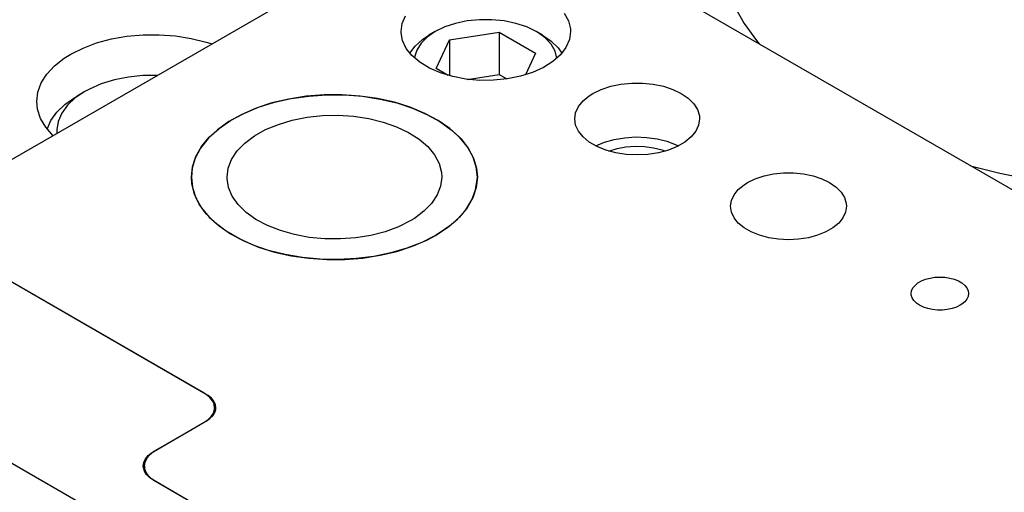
# Model space of a CAD drawing. Header units: inches. Extents: x 3 to 351, y 4 to 271.
# Tile 278 of 530: x 78.61 to 82.06, y 267.24 to 268.9. Entities that reach past the tile are written whole.
import ezdxf

# ---------------------------------------------------------------- set-up
doc = ezdxf.new("R2010")
doc.units = ezdxf.units.IN
doc.header["$LTSCALE"] = 0.5
doc.header["$MEASUREMENT"] = 0
doc.layers.add('DSS', color=7, linetype='Continuous')

msp = doc.modelspace()

# ---------------------------------------------------------------- linework, layer by layer
at = {"layer": 'DSS', "color": 9, "linetype": 'Continuous'}
for p, q in [((80.2451, 269.3638), (78.283, 268.231)), ((89.7557, 263.8729), (80.2451, 269.3638)), ((79.9522, 268.8815), (79.9641, 268.9088)), ((80.5201, 268.918), (80.5347, 268.8912)), ((80.5347, 268.8912), (80.5415, 268.8634)), ((79.9482, 268.8535), (79.9522, 268.8815)), ((79.9483, 268.8498), (79.9482, 268.8535)), ((80.542, 268.8535), (80.538, 268.8255)), ((80.5415, 268.8634), (80.542, 268.8535)), ((79.9533, 268.8218), (79.9483, 268.8498)), ((79.9662, 268.7947), (79.9533, 268.8218)), ((80.538, 268.8255), (80.5261, 268.7982)), ((79.9866, 268.7692), (79.9662, 268.7947)), ((80.5261, 268.7982), (80.5067, 268.7725)), ((80.014, 268.7459), (79.9866, 268.7692)), ((80.4802, 268.7489), (80.4474, 268.7281)), ((80.5067, 268.7725), (80.4802, 268.7489)), ((80.0475, 268.7256), (80.014, 268.7459)), ((80.0864, 268.7087), (80.0475, 268.7256)), ((80.4474, 268.7281), (80.4092, 268.7107)), ((80.1296, 268.6956), (80.0864, 268.7087)), ((80.1758, 268.6869), (80.1296, 268.6956)), ((80.224, 268.6826), (80.1758, 268.6869)), ((80.2726, 268.6829), (80.224, 268.6826)), ((80.3206, 268.6878), (80.2726, 268.6829)), ((80.3665, 268.6971), (80.3206, 268.6878)), ((80.4092, 268.7107), (80.3665, 268.6971)), ((80.6207, 268.6366), (80.6499, 268.6508)), ((80.6499, 268.6508), (80.683, 268.6618)), ((80.683, 268.6618), (80.7188, 268.6693)), ((80.7188, 268.6693), (80.7563, 268.6732)), ((80.7563, 268.6732), (80.7945, 268.6732)), ((80.7945, 268.6732), (80.832, 268.6693)), ((80.832, 268.6693), (80.8679, 268.6618)), ((80.8679, 268.6618), (80.9009, 268.6508)), ((80.9009, 268.6508), (80.9301, 268.6366)), ((79.5547, 268.6172), (79.4961, 268.6034)), ((79.5046, 268.6057), (79.5635, 268.6189)), ((79.6158, 268.6267), (79.5547, 268.6172)), ((79.5635, 268.6189), (79.6249, 268.6277)), ((79.6785, 268.6316), (79.6158, 268.6267)), ((79.6249, 268.6277), (79.6878, 268.632)), ((79.7417, 268.632), (79.6785, 268.6316)), ((79.6878, 268.632), (79.751, 268.6316)), ((79.8046, 268.6277), (79.7417, 268.632)), ((79.751, 268.6316), (79.8137, 268.6267)), ((79.866, 268.6189), (79.8046, 268.6277)), ((79.8137, 268.6267), (79.8748, 268.6172)), ((79.925, 268.6057), (79.866, 268.6189)), ((79.8748, 268.6172), (79.9334, 268.6034)), ((80.5699, 268.5905), (80.586, 268.6105)), ((80.586, 268.6105), (80.6078, 268.6285)), ((80.6078, 268.6285), (80.6207, 268.6366)), ((80.9301, 268.6366), (80.9546, 268.6198)), ((80.9546, 268.6198), (80.9737, 268.6007)), ((79.4411, 268.5854), (79.3904, 268.5635)), ((79.3975, 268.567), (79.4489, 268.5883)), ((79.4961, 268.6034), (79.4411, 268.5854)), ((79.4489, 268.5883), (79.5046, 268.6057)), ((79.9806, 268.5883), (79.925, 268.6057)), ((79.9334, 268.6034), (79.9884, 268.5854)), ((80.032, 268.567), (79.9806, 268.5883)), ((79.9884, 268.5854), (80.0391, 268.5635)), ((80.56, 268.5693), (80.5699, 268.5905)), ((80.9737, 268.6007), (80.9867, 268.58)), ((80.9867, 268.58), (80.9933, 268.5584)), ((79.3107, 268.514), (79.3512, 268.5421)), ((79.3904, 268.5635), (79.3449, 268.5382)), ((79.3512, 268.5421), (79.3975, 268.567)), ((79.5184, 268.5283), (79.5671, 268.5429)), ((79.5671, 268.5429), (79.6189, 268.5531)), ((79.6189, 268.5531), (79.6728, 268.5589)), ((79.6728, 268.5589), (79.7276, 268.5602)), ((79.7276, 268.5602), (79.7821, 268.5568)), ((79.7821, 268.5568), (79.8351, 268.5489)), ((79.8351, 268.5489), (79.8856, 268.5366)), ((80.0783, 268.5421), (80.032, 268.567)), ((80.0391, 268.5635), (80.0846, 268.5382)), ((80.1188, 268.514), (80.0783, 268.5421)), ((80.5567, 268.5473), (80.56, 268.5693)), ((80.56, 268.5254), (80.5567, 268.5473)), ((80.9942, 268.5473), (80.9908, 268.5254)), ((80.9933, 268.5584), (80.9942, 268.5473)), ((79.3052, 268.5097), (79.2722, 268.4785)), ((79.2766, 268.4833), (79.3107, 268.514)), ((79.3449, 268.5382), (79.3052, 268.5097)), ((79.4344, 268.4879), (79.4738, 268.5099)), ((79.4738, 268.5099), (79.5184, 268.5283)), ((79.8856, 268.5366), (79.9325, 268.5202)), ((79.9325, 268.5202), (79.9748, 268.5)), ((80.0846, 268.5382), (80.1243, 268.5097)), ((80.1529, 268.4833), (80.1188, 268.514)), ((80.1243, 268.5097), (80.1573, 268.4785)), ((80.5699, 268.5041), (80.56, 268.5254)), ((80.9908, 268.5254), (80.981, 268.5041)), ((79.2722, 268.4785), (79.2461, 268.4452)), ((79.2495, 268.4503), (79.2766, 268.4833)), ((79.401, 268.4628), (79.4344, 268.4879)), ((79.9748, 268.5), (80.0115, 268.4765)), ((80.0115, 268.4765), (80.0419, 268.4502)), ((80.18, 268.4503), (80.1529, 268.4833)), ((80.1573, 268.4785), (80.1834, 268.4452)), ((80.586, 268.4842), (80.5699, 268.5041)), ((80.6078, 268.4662), (80.586, 268.4842)), ((80.6614, 268.4657), (80.6955, 268.4755)), ((80.6955, 268.4755), (80.7321, 268.4817)), ((80.7321, 268.4817), (80.77, 268.4842)), ((80.77, 268.4842), (80.808, 268.4828)), ((80.808, 268.4828), (80.8451, 268.4777)), ((80.8451, 268.4777), (80.88, 268.4689)), ((80.9649, 268.4842), (80.943, 268.4662)), ((80.981, 268.5041), (80.9649, 268.4842)), ((79.2461, 268.4452), (79.2276, 268.4103)), ((79.2298, 268.4155), (79.2495, 268.4503)), ((79.3742, 268.4352), (79.401, 268.4628)), ((80.0419, 268.4502), (80.0654, 268.4216)), ((80.1997, 268.4155), (80.18, 268.4503)), ((80.1834, 268.4452), (80.2019, 268.4103)), ((80.6348, 268.4506), (80.6078, 268.4662)), ((80.6307, 268.4526), (80.6614, 268.4657)), ((80.666, 268.438), (80.6348, 268.4506)), ((80.7006, 268.4287), (80.666, 268.438)), ((80.6758, 268.4349), (80.7049, 268.4435)), ((80.7049, 268.4435), (80.7361, 268.4491)), ((80.7361, 268.4491), (80.7685, 268.4514)), ((80.7685, 268.4514), (80.8012, 268.4504)), ((80.8012, 268.4504), (80.833, 268.4462)), ((80.833, 268.4462), (80.8631, 268.4389)), ((80.8848, 268.438), (80.8502, 268.4287)), ((80.8631, 268.4389), (80.8751, 268.4349)), ((80.88, 268.4689), (80.9118, 268.4567)), ((80.916, 268.4506), (80.8848, 268.438)), ((80.9118, 268.4567), (80.9201, 268.4526)), ((80.943, 268.4662), (80.916, 268.4506)), ((79.2276, 268.4103), (79.2168, 268.3743)), ((79.2179, 268.3797), (79.2298, 268.4155)), ((79.3427, 268.3748), (79.3546, 268.4057)), ((79.3546, 268.4057), (79.3742, 268.4352)), ((80.0654, 268.4216), (80.0814, 268.3914)), ((80.2116, 268.3797), (80.1997, 268.4155)), ((80.2019, 268.4103), (80.2127, 268.3743)), ((80.7374, 268.423), (80.7006, 268.4287)), ((80.7754, 268.4211), (80.7374, 268.423)), ((80.8134, 268.423), (80.7754, 268.4211)), ((80.8502, 268.4287), (80.8134, 268.423)), ((79.2139, 268.3432), (79.2179, 268.3797)), ((79.2168, 268.3743), (79.2139, 268.3432)), ((79.3388, 268.3432), (79.3427, 268.3748)), ((80.0814, 268.3914), (80.0896, 268.3601)), ((80.2156, 268.3432), (80.2116, 268.3797)), ((80.2127, 268.3743), (80.2156, 268.3432)), ((79.2139, 268.3432), (79.2179, 268.3068)), ((79.2156, 268.3199), (79.2139, 268.3432)), ((79.3388, 268.3385), (79.3388, 268.3432)), ((79.344, 268.307), (79.3388, 268.3385)), ((80.0908, 268.3432), (80.0868, 268.3117)), ((80.0896, 268.3601), (80.0908, 268.3432)), ((80.2097, 268.2991), (80.2154, 268.3354)), ((80.2156, 268.3432), (80.2116, 268.3068)), ((80.2154, 268.3354), (80.2156, 268.3432)), ((81.1621, 268.3241), (81.1892, 268.3372)), ((81.1892, 268.3372), (81.2199, 268.3474)), ((81.2199, 268.3474), (81.2532, 268.3544)), ((81.2532, 268.3544), (81.288, 268.358)), ((81.288, 268.358), (81.3234, 268.358)), ((81.3234, 268.358), (81.3583, 268.3544)), ((81.3583, 268.3544), (81.3916, 268.3474)), ((81.3916, 268.3474), (81.4223, 268.3372)), ((81.4223, 268.3372), (81.4494, 268.3241)), ((79.2246, 268.2837), (79.2156, 268.3199)), ((79.2179, 268.3068), (79.2298, 268.2709)), ((79.3571, 268.2762), (79.344, 268.307)), ((80.0868, 268.3117), (80.0749, 268.2808)), ((80.1961, 268.2634), (80.2097, 268.2991)), ((80.2116, 268.3068), (80.1997, 268.2709)), ((81.1149, 268.2813), (81.1298, 268.2998)), ((81.1298, 268.2998), (81.1501, 268.3165)), ((81.1501, 268.3165), (81.1621, 268.3241)), ((81.4494, 268.3241), (81.4721, 268.3084)), ((81.4721, 268.3084), (81.4898, 268.2907)), ((79.2415, 268.2485), (79.2246, 268.2837)), ((79.2298, 268.2709), (79.2495, 268.2362)), ((79.3778, 268.2469), (79.3571, 268.2762)), ((80.0749, 268.2808), (80.0553, 268.2512)), ((80.1997, 268.2709), (80.18, 268.2362)), ((81.1057, 268.2615), (81.1149, 268.2813)), ((81.4898, 268.2907), (81.5019, 268.2715)), ((81.5019, 268.2715), (81.5081, 268.2514)), ((79.266, 268.2148), (79.2415, 268.2485)), ((79.2495, 268.2362), (79.2766, 268.2032)), ((79.4056, 268.2197), (79.3778, 268.2469)), ((80.0553, 268.2512), (80.0285, 268.2236)), ((80.18, 268.2362), (80.1529, 268.2032)), ((80.1748, 268.229), (80.1961, 268.2634)), ((81.1026, 268.2412), (81.1057, 268.2615)), ((81.1057, 268.2208), (81.1026, 268.2412)), ((81.5089, 268.2412), (81.5058, 268.2208)), ((81.5081, 268.2514), (81.5089, 268.2412)), ((79.2976, 268.1832), (79.266, 268.2148)), ((79.2766, 268.2032), (79.3107, 268.1724)), ((79.44, 268.195), (79.4056, 268.2197)), ((79.9951, 268.1985), (79.9806, 268.1897)), ((80.0285, 268.2236), (79.9951, 268.1985)), ((80.1107, 268.1662), (80.1462, 268.1964)), ((80.1529, 268.2032), (80.1188, 268.1724)), ((80.1462, 268.1964), (80.1748, 268.229)), ((81.1149, 268.2011), (81.1057, 268.2208)), ((81.1298, 268.1825), (81.1149, 268.2011)), ((81.4966, 268.2011), (81.4817, 268.1825)), ((81.5058, 268.2208), (81.4966, 268.2011)), ((79.3359, 268.1541), (79.2976, 268.1832)), ((79.3107, 268.1724), (79.3512, 268.1443)), ((79.4802, 268.1736), (79.44, 268.195)), ((79.5254, 268.1557), (79.4802, 268.1736)), ((79.9391, 268.169), (79.8929, 268.1521)), ((79.9806, 268.1897), (79.9391, 268.169)), ((80.0689, 268.1388), (80.1107, 268.1662)), ((80.1188, 268.1724), (80.0783, 268.1443)), ((81.1501, 268.1658), (81.1298, 268.1825)), ((81.1752, 268.1513), (81.1501, 268.1658)), ((81.4613, 268.1658), (81.4363, 268.1513)), ((81.4817, 268.1825), (81.4613, 268.1658)), ((79.3802, 268.128), (79.3359, 268.1541)), ((79.3512, 268.1443), (79.3975, 268.1195)), ((79.4299, 268.1054), (79.3802, 268.128)), ((79.5747, 268.1418), (79.5254, 268.1557)), ((79.6269, 268.1322), (79.5747, 268.1418)), ((79.681, 268.127), (79.6269, 268.1322)), ((79.7358, 268.1265), (79.681, 268.127)), ((79.7901, 268.1305), (79.7358, 268.1265)), ((79.8429, 268.1391), (79.7901, 268.1305)), ((79.8929, 268.1521), (79.8429, 268.1391)), ((80.0689, 268.1388), (80.0214, 268.1146)), ((80.0391, 268.1229), (80.0689, 268.1388)), ((80.0783, 268.1443), (80.0689, 268.1388)), ((81.2042, 268.1396), (81.1752, 268.1513)), ((81.2363, 268.131), (81.2042, 268.1396)), ((81.2705, 268.1257), (81.2363, 268.131)), ((81.3752, 268.131), (81.341, 268.1257)), ((81.4073, 268.1396), (81.3752, 268.131)), ((81.4363, 268.1513), (81.4073, 268.1396)), ((79.3975, 268.1195), (79.4489, 268.0982)), ((79.4841, 268.0866), (79.4299, 268.1054)), ((79.4489, 268.0982), (79.5046, 268.0808)), ((79.9691, 268.0941), (79.9126, 268.0776)), ((79.9334, 268.0831), (79.9884, 268.1011)), ((80.0214, 268.1146), (79.9691, 268.0941)), ((79.9884, 268.1011), (80.0391, 268.1229)), ((81.3057, 268.1239), (81.2705, 268.1257)), ((81.341, 268.1257), (81.3057, 268.1239)), ((79.542, 268.0718), (79.4841, 268.0866)), ((79.5046, 268.0808), (79.5635, 268.0676)), ((79.6026, 268.0614), (79.542, 268.0718)), ((79.5635, 268.0676), (79.6249, 268.0588)), ((79.665, 268.0555), (79.6026, 268.0614)), ((79.6249, 268.0588), (79.6878, 268.0545)), ((79.7913, 268.0575), (79.7282, 268.0542)), ((79.751, 268.0548), (79.8137, 268.0598)), ((79.853, 268.0653), (79.7913, 268.0575)), ((79.8137, 268.0598), (79.8748, 268.0692)), ((79.9126, 268.0776), (79.853, 268.0653)), ((79.8748, 268.0692), (79.9334, 268.0831)), ((79.2657, 267.5818), (78.4522, 268.0516)), ((79.2587, 267.5859), (78.4522, 268.0516)), ((79.7282, 268.0542), (79.665, 268.0555)), ((79.6878, 268.0545), (79.751, 268.0548)), ((81.7858, 267.9852), (81.8017, 267.9895)), ((81.8017, 267.9895), (81.8186, 267.9921)), ((81.8186, 267.9921), (81.8361, 267.993)), ((81.8361, 267.993), (81.8535, 267.9921)), ((81.8535, 267.9921), (81.8704, 267.9895)), ((81.8704, 267.9895), (81.8863, 267.9852)), ((81.7371, 267.9451), (81.7416, 267.9548)), ((81.7416, 267.9548), (81.749, 267.964)), ((81.749, 267.964), (81.7591, 267.9723)), ((81.7591, 267.9723), (81.7715, 267.9794)), ((81.7715, 267.9794), (81.7858, 267.9852)), ((81.8863, 267.9852), (81.9007, 267.9794)), ((81.9007, 267.9794), (81.9131, 267.9723)), ((81.9131, 267.9723), (81.9231, 267.964)), ((81.9231, 267.964), (81.9305, 267.9548)), ((81.9305, 267.9548), (81.935, 267.9451)), ((81.7356, 267.935), (81.7371, 267.9451)), ((81.736, 267.9299), (81.7356, 267.935)), ((81.739, 267.92), (81.736, 267.9299)), ((81.745, 267.9105), (81.739, 267.92)), ((81.935, 267.9249), (81.9305, 267.9151)), ((81.935, 267.9451), (81.9366, 267.935)), ((81.9366, 267.935), (81.935, 267.9249)), ((81.7537, 267.9017), (81.745, 267.9105)), ((81.765, 267.8939), (81.7537, 267.9017)), ((81.7784, 267.8874), (81.765, 267.8939)), ((81.7936, 267.8824), (81.7784, 267.8874)), ((81.8937, 267.8874), (81.8785, 267.8824)), ((81.9071, 267.8939), (81.8937, 267.8874)), ((81.9131, 267.8977), (81.9071, 267.8939)), ((81.9231, 267.906), (81.9131, 267.8977)), ((81.9305, 267.9151), (81.9231, 267.906)), ((81.8101, 267.8789), (81.7936, 267.8824)), ((81.8273, 267.8772), (81.8101, 267.8789)), ((81.8448, 267.8772), (81.8273, 267.8772)), ((81.8621, 267.8789), (81.8448, 267.8772)), ((81.8785, 267.8824), (81.8621, 267.8789)), ((79.266, 267.5813), (79.2587, 267.5859)), ((79.2725, 267.5776), (79.2657, 267.5818)), ((79.2785, 267.571), (79.266, 267.5813)), ((79.284, 267.5681), (79.2725, 267.5776)), ((79.2877, 267.5596), (79.2785, 267.571)), ((79.2925, 267.5576), (79.284, 267.5681)), ((79.2934, 267.5474), (79.2877, 267.5596)), ((79.2977, 267.5464), (79.2925, 267.5576)), ((79.2953, 267.5349), (79.2934, 267.5474)), ((79.2994, 267.5349), (79.2977, 267.5464)), ((79.2786, 267.4968), (79.2886, 267.5068)), ((79.2836, 267.5044), (79.291, 267.5162)), ((79.2886, 267.5068), (79.2955, 267.5177)), ((79.291, 267.5162), (79.2948, 267.5286)), ((79.2948, 267.5286), (79.2953, 267.5349)), ((79.2953, 267.5172), (79.2953, 267.5349)), ((79.2955, 267.5177), (79.299, 267.5291)), ((79.299, 267.5291), (79.2994, 267.5349)), ((79.0819, 267.3818), (79.2587, 267.4839)), ((79.089, 267.3859), (79.2657, 267.488)), ((79.2587, 267.4839), (79.2727, 267.4935)), ((79.2657, 267.488), (79.2786, 267.4968)), ((79.2727, 267.4935), (79.2836, 267.5044)), ((79.0576, 267.3574), (79.0675, 267.3697)), ((79.062, 267.3669), (79.0745, 267.3772)), ((79.0675, 267.3697), (79.081, 267.3809)), ((79.0745, 267.3772), (79.0819, 267.3818)), ((79.081, 267.3809), (79.089, 267.3859)), ((79.0453, 267.3308), (79.0472, 267.3433)), ((79.0472, 267.3433), (79.0528, 267.3555)), ((79.0494, 267.3308), (79.0515, 267.3443)), ((79.0515, 267.3443), (79.0576, 267.3574)), ((79.0528, 267.3555), (79.062, 267.3669)), ((79.0458, 267.3245), (79.0453, 267.3308)), ((79.0495, 267.3121), (79.0458, 267.3245)), ((79.0494, 267.3308), (79.0494, 267.3124)), ((79.0499, 267.324), (79.0494, 267.3308)), ((79.057, 267.3003), (79.0495, 267.3121)), ((79.054, 267.3106), (79.0499, 267.324)), ((79.0621, 267.2978), (79.054, 267.3106)), ((79.0679, 267.2894), (79.057, 267.3003)), ((79.0738, 267.2861), (79.0621, 267.2978)), ((79.0819, 267.2797), (79.0679, 267.2894)), ((79.089, 267.2757), (79.0738, 267.2861)), ((79.4354, 267.0756), (79.0819, 267.2797)), ((79.4284, 267.0797), (79.089, 267.2757))]:
    msp.add_line(p, q, dxfattribs=at)
at = {"layer": 'DSS', "color": 136, "linetype": 'Continuous'}
for p, q in [((81.115, 268.9434), (81.1503, 268.8822)), ((81.1503, 268.8822), (81.1932, 268.8225)), ((81.1932, 268.8225), (81.2024, 268.8111)), ((81.9436, 268.3832), (82.0463, 268.3576)), ((82.0463, 268.3576), (82.1518, 268.3363))]:
    msp.add_line(p, q, dxfattribs=at)
at = {"layer": 'DSS', "color": 132, "linetype": 'Continuous'}
for p, q in [((80.1804, 268.8909), (80.1394, 268.8823)), ((80.2233, 268.8953), (80.1804, 268.8909)), ((80.2669, 268.8953), (80.2233, 268.8953)), ((80.3098, 268.8909), (80.2669, 268.8953)), ((80.3507, 268.8823), (80.3098, 268.8909)), ((80.0683, 268.8535), (80.0403, 268.8343)), ((80.0683, 268.8535), (80.0462, 268.8408)), ((80.1017, 268.8697), (80.0683, 268.8535)), ((80.0683, 268.8535), (80.0683, 268.8535)), ((80.1394, 268.8823), (80.1017, 268.8697)), ((80.1175, 268.8251), (80.2918, 268.8521)), ((80.2918, 268.8521), (80.4194, 268.7784)), ((80.2918, 268.8521), (80.2918, 268.7035)), ((80.3885, 268.8697), (80.3507, 268.8823)), ((80.4219, 268.8535), (80.3885, 268.8697)), ((80.444, 268.8408), (80.4219, 268.8535)), ((80.426, 268.8511), (80.4219, 268.8535)), ((80.4532, 268.8314), (80.426, 268.8511)), ((79.9975, 268.803), (80.0235, 268.8259)), ((80.0403, 268.8343), (80.0185, 268.8125)), ((80.0235, 268.8259), (80.0462, 268.8408)), ((80.0708, 268.7245), (80.1175, 268.8251)), ((80.1175, 268.8251), (80.1175, 268.6988)), ((80.444, 268.8408), (80.4745, 268.8199)), ((80.4741, 268.8093), (80.4532, 268.8314)), ((80.4745, 268.8199), (80.4986, 268.7963)), ((79.9786, 268.7779), (79.9975, 268.803)), ((80.0036, 268.7888), (79.996, 268.764)), ((80.0185, 268.8125), (80.0036, 268.7888)), ((80.488, 268.7855), (80.4741, 268.8093)), ((80.4946, 268.7606), (80.488, 268.7855)), ((80.4986, 268.7963), (80.5115, 268.7779)), ((79.996, 268.764), (79.9956, 268.7606)), ((80.4194, 268.7784), (80.3839, 268.702)), ((80.1134, 268.6999), (80.0708, 268.7245)), ((78.9439, 268.6843), (78.8982, 268.6702)), ((78.9929, 268.6941), (78.9439, 268.6843)), ((79.0438, 268.6994), (78.9929, 268.6941)), ((79.0956, 268.7002), (79.0438, 268.6994)), ((80.1804, 268.6862), (80.2918, 268.7035)), ((80.2918, 268.7035), (80.3193, 268.6876)), ((78.8408, 268.6436), (78.8071, 268.6209)), ((78.8408, 268.6436), (78.8132, 268.6277)), ((78.8568, 268.6523), (78.8408, 268.6436)), ((78.8982, 268.6702), (78.8568, 268.6523)), ((78.7706, 268.5983), (78.8051, 268.6229)), ((78.8071, 268.6209), (78.7799, 268.5955)), ((78.8051, 268.6229), (78.8132, 268.6277)), ((78.7427, 268.5711), (78.7706, 268.5983)), ((78.7799, 268.5955), (78.7597, 268.5679)), ((78.7088, 268.5112), (78.7219, 268.5419)), ((78.7219, 268.5419), (78.7427, 268.5711)), ((78.7597, 268.5679), (78.7471, 268.5389)), ((78.7471, 268.5389), (78.7424, 268.5091)), ((78.7424, 268.5091), (78.7429, 268.4965))]:
    msp.add_line(p, q, dxfattribs=at)
at = {"layer": 'DSS', "color": 254, "linetype": 'Continuous'}
for p, q in [((78.8819, 268.8139), (78.9336, 268.8277)), ((78.9336, 268.8277), (78.9881, 268.8372)), ((78.9881, 268.8372), (79.0444, 268.8423)), ((79.0444, 268.8423), (79.1014, 268.8427)), ((79.1014, 268.8427), (79.1579, 268.8386)), ((79.1579, 268.8386), (79.2129, 268.8299)), ((79.2129, 268.8299), (79.2652, 268.8168)), ((79.2652, 268.8168), (79.286, 268.8101)), ((78.7911, 268.7744), (78.8341, 268.796)), ((78.8341, 268.796), (78.8819, 268.8139)), ((78.7345, 268.7334), (78.7681, 268.76)), ((78.7681, 268.76), (78.7911, 268.7744)), ((78.7076, 268.7044), (78.7345, 268.7334)), ((78.688, 268.6735), (78.7076, 268.7044)), ((78.6761, 268.6414), (78.688, 268.6735)), ((78.6721, 268.6086), (78.6761, 268.6414)), ((78.6748, 268.5815), (78.6721, 268.6086)), ((78.6853, 268.5492), (78.6748, 268.5815)), ((78.7036, 268.518), (78.6853, 268.5492)), ((78.7292, 268.4887), (78.7036, 268.518))]:
    msp.add_line(p, q, dxfattribs=at)
at = {"layer": 'DSS', "color": 30, "linetype": 'Continuous'}
msp.add_line((77.5758, 267.9231), (98.347, 255.931), dxfattribs=at)
at = {"layer": 'DSS', "color": 96, "linetype": 'Continuous'}
for p, q in [((79.2657, 267.5818), (79.2657, 267.5815)), ((79.0819, 267.3818), (79.0819, 267.3815))]:
    msp.add_line(p, q, dxfattribs=at)

doc.saveas('drawing.dxf')
